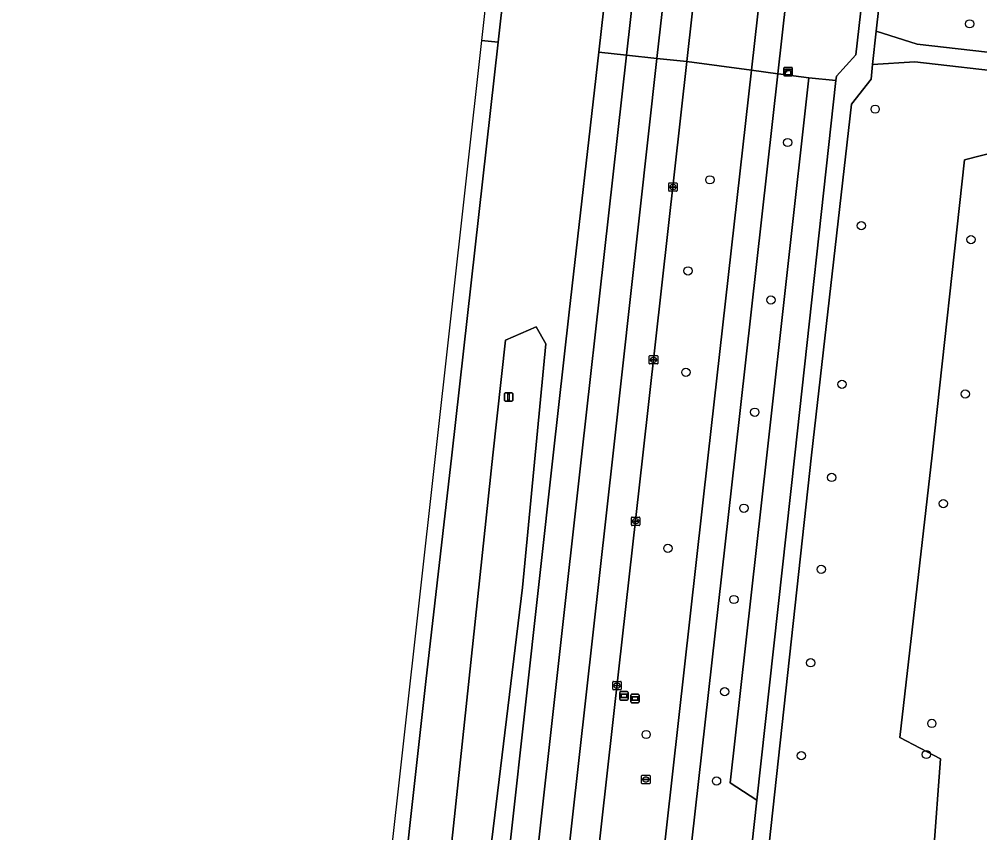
# Model space of a CAD drawing. Extents: x 161928 to 163071, y 386474 to 387428.
# Drawn here: x 161928.7 to 162042.9, y 386955.1 to 387051.8 of the extents above; entities that cross this region are included whole.
import ezdxf

# ---------------------------------------------------------------- set-up
doc = ezdxf.new("R2010")
doc.units = 0
for name, color, linetype in [('IMGEO_Berm_groen', 7, 'Continuous'), ('IMGEO_Boom', 7, 'Continuous'), ('IMGEO_Fietspad_gesloten', 7, 'Continuous'), ('IMGEO_Groenvoorziening', 7, 'Continuous'), ('IMGEO_Kast', 7, 'Continuous'), ('IMGEO_Kolk', 7, 'Continuous'), ('IMGEO_Lichtmast', 7, 'Continuous'), ('IMGEO_Rijbaan_regionaal_gesloten', 7, 'Continuous'), ('IMGEO_Rioolput', 7, 'Continuous'), ('IMGEO_Voetpad_halfverhard', 7, 'Continuous'), ('IMGEO_Voetpad_open', 7, 'Continuous'), ('IMGEO_Wegwijzer', 7, 'Continuous')]:
    doc.layers.add(name, color=color, linetype=linetype)

msp = doc.modelspace()

# ---------------------------------------------------------------- linework, layer by layer
at = {"layer": 'IMGEO_Berm_groen'}
for points in [[(162033.04, 387427.76), (162028.05, 387428.26), (162027.92, 387427.11), (162027.89, 387426.81), (162027.52, 387423.65), (162027.07, 387419.7), (162026.9, 387418.21), (162019.41, 387351.5), (162012.98, 387294.18), (162008.05, 387250), (162006.58, 387236.69), (162000, 387177.37), (161985.65, 387049.08), (161980.16, 387000), (161977.06, 386973.1), (161957.2, 386794.25)], [(161969.18, 386792.92), (161972.99, 386827.51), (161975.05, 386846.14), (161978.27, 386876.66), (161983.93, 386925.26), (161992.18, 387000), (161994.1, 387017.01), (161997.61, 387047.89), (162000, 387069), (162009.07, 387150.51)], [(162013.8, 386935.45), (162016.4, 386959), (162013.22, 386961.06), (162017.58, 387000), (162022.56, 387044.85), (162018.93, 387045.33), (162018.88, 387045.34), (162013.8, 387000), (162000, 386876.95)]]:
    msp.add_lwpolyline(points, dxfattribs=at)
for points in [[(162033.19, 387200.82), (162037.49, 387220.82), (162040.47, 387232.59), (162036.97, 387233.01), (162031.5, 387210.25), (162021.53, 387162.89), (162019.85, 387151.97), (162008.08, 387046.78), (162015.74, 387045.76)], [(162040.57, 387208.08), (162038.13, 387208.66), (162036.43, 387200.28), (162029.93, 387143.98), (162018.88, 387045.34), (162018.93, 387045.33), (162022.56, 387044.85), (162025.79, 387044.54), (162025.85, 387045.06), (162028.16, 387047.59), (162030.06, 387064.33), (162024.44, 387067.88)], [(162010.59, 387000), (162015.74, 387045.76), (162008.08, 387046.78), (162002.84, 387000), (162000, 386974.61), (161979.57, 386791.73), (161987.26, 386790.76), (162000, 386905.02)], [(162025.79, 387044.54), (162022.56, 387044.85), (162017.58, 387000), (162013.22, 386961.06), (162016.4, 386959), (162020.9, 387000)], [(161988.55, 386984.26), (161991.3, 387013.23), (161990.17, 387015.26), (161986.51, 387013.65), (161985.02, 387000), (161967.65, 386836.09), (161968.31, 386827.12), (161970.92, 386827.34), (161980.02, 386914.16)], [(161985.02, 387000), (161986.51, 387013.65), (161990.17, 387015.26), (161991.3, 387013.23), (161988.55, 386984.26), (161980.02, 386914.16), (161970.92, 386827.34), (161968.31, 386827.12), (161967.65, 386836.09)]]:
    msp.add_lwpolyline(points, close=True, dxfattribs=at)
at = {"layer": 'IMGEO_Boom'}
for centre in [(162041.67, 387051.27), (162030.45, 387041.12), (162020.04, 387037.16), (162010.81, 387032.72), (162028.8, 387027.27), (162041.83, 387025.62), (162008.21, 387021.9), (162018.06, 387018.44), (162007.96, 387009.85), (162026.5, 387008.42), (162041.15, 387007.27), (162016.14, 387005.1), (162025.28, 386997.35), (162038.54, 386994.24), (162014.85, 386993.69), (162005.82, 386988.92), (162024.04, 386986.42), (162013.66, 386982.84), (162022.79, 386975.32), (162012.57, 386971.88), (162037.18, 386968.11), (162003.24, 386966.79), (162036.53, 386964.42), (162021.67, 386964.27), (162011.6, 386961.27)]:
    msp.add_circle(centre, 0.489, dxfattribs=at)
at = {"layer": 'IMGEO_Fietspad_gesloten'}
for points in [[(162033.19, 387200.82), (162015.74, 387045.76), (162018.88, 387045.34), (162029.93, 387143.98), (162036.43, 387200.28)], [(162000, 386876.95), (162013.8, 387000), (162018.88, 387045.34), (162015.74, 387045.76), (162010.59, 387000), (162000, 386905.02), (161987.26, 386790.76), (161982.71, 386750), (161980.77, 386731.7), (161979.83, 386719.32), (161979.28, 386701.08), (161979.61, 386694.81), (161984.74, 386580.65), (161984.92, 386576.65), (161984.95, 386575.65), (161985.2, 386566.73), (161985.29, 386565.04), (161985.55, 386559.99), (161986.14, 386555.87), (161989.47, 386538.95), (161989.95, 386536.79)]]:
    msp.add_lwpolyline(points, dxfattribs=at)
at = {"layer": 'IMGEO_Groenvoorziening'}
for points in [[(162050.01, 387072.61), (162046.36, 387074.64), (162054.16, 387143.23), (162059.06, 387145.05), (162059.63, 387154.15), (162065.29, 387153.53), (162067.02, 387167.53), (162049.14, 387169.48), (162047.07, 387170.13), (162044.07, 387170.47), (162030.58, 387050.38), (162035.45, 387048.83), (162053.52, 387046.79), (162054.99, 387059.21), (162052.97, 387059.43), (162053.08, 387060.96), (162049.14, 387061.59)], [(162037.21, 387000), (162041.06, 387035.1), (162045.1, 387036.14), (162045.71, 387036.57), (162046.15, 387037.16), (162046.39, 387037.86), (162046.42, 387038.41), (162046.93, 387045.4), (162035.16, 387046.76), (162030.12, 387046.42), (162029.98, 387044.67), (162027.62, 387041.73), (162022.88, 387000), (162016.55, 386941.81), (162020.39, 386940.37), (162041.52, 386937.95), (162043.33, 386951.78), (162043.04, 386951.82), (162037.36, 386952.65), (162038.2, 386963.91), (162033.36, 386966.43)]]:
    msp.add_lwpolyline(points, close=True, dxfattribs=at)
msp.add_lwpolyline([(162045.1, 387036.14), (162041.06, 387035.1), (162037.21, 387000), (162033.36, 386966.43), (162038.2, 386963.91), (162037.36, 386952.65)], dxfattribs=at)
at = {"layer": 'IMGEO_Kast'}
for p, q in [((162019.6, 387045.17), (162019.6, 387046.01)), ((162019.6, 387046.01), (162019.6, 387045.17)), ((162019.67, 387046.09), (162020.51, 387046.09)), ((162020.51, 387046.09), (162019.67, 387046.09)), ((162020.6, 387046.02), (162020.6, 387045.18)), ((162020.6, 387045.18), (162020.6, 387046.02)), ((162020.52, 387045.09), (162019.68, 387045.09)), ((162019.68, 387045.09), (162020.52, 387045.09))]:
    msp.add_line(p, q, dxfattribs=at)
for points in [[(162019.79, 387045.88), (162020.39, 387045.88), (162020.39, 387045.8), (162019.79, 387045.8), (162019.79, 387045.88)], [(162019.79, 387045.71), (162020.39, 387045.71), (162020.39, 387045.22), (162019.79, 387045.22), (162019.79, 387045.71)]]:
    msp.add_lwpolyline(points, dxfattribs=at)
msp.add_circle((162019.88, 387045.56), 0.0377, dxfattribs=at)
for centre, start, end in [((162019.68, 387046.01), 92.4484, 184.2845), ((162019.68, 387046.01), 92.4484, 184.2845), ((162020.52, 387046.01), 2.4484, 94.2845), ((162020.52, 387046.01), 2.4484, 94.2845), ((162019.68, 387045.17), 182.4484, 274.2845), ((162019.68, 387045.17), 182.4484, 274.2845), ((162020.52, 387045.17), 272.4484, 4.2845), ((162020.52, 387045.17), 272.4484, 4.2845)]:
    msp.add_arc(centre, 0.0779, start, end, dxfattribs=at)
at = {"layer": 'IMGEO_Kolk'}
for p, q in [((162005.92, 387031.44), (162005.92, 387032.3)), ((162005.99, 387032.37), (162006.85, 387032.37)), ((162006.92, 387032.3), (162006.92, 387031.44)), ((162006.85, 387031.37), (162005.99, 387031.37)), ((162006.18, 387031.86), (162006.18, 387031.88)), ((162006.22, 387031.91), (162006.62, 387031.91)), ((162006.61, 387031.83), (162006.22, 387031.83)), ((162006.43, 387031.59), (162006.4, 387031.59)), ((162006.41, 387032.15), (162006.43, 387032.15)), ((162006.66, 387031.88), (162006.66, 387031.86)), ((162003.61, 387010.91), (162003.61, 387011.76)), ((162003.69, 387011.84), (162004.54, 387011.84)), ((162004.62, 387011.76), (162004.62, 387010.91)), ((162004.54, 387010.84), (162003.69, 387010.84)), ((162003.87, 387011.33), (162003.87, 387011.34)), ((162004.31, 387011.29), (162003.91, 387011.29)), ((162003.92, 387011.38), (162004.31, 387011.38)), ((162004.1, 387011.62), (162004.13, 387011.62)), ((162004.12, 387011.06), (162004.1, 387011.06)), ((162004.36, 387011.34), (162004.36, 387011.33)), ((162001.49, 386991.71), (162001.49, 386992.56)), ((162001.56, 386992.64), (162002.41, 386992.64)), ((162001.98, 386992.42), (162002, 386992.42)), ((162002.49, 386992.56), (162002.49, 386991.71)), ((162002.41, 386991.64), (162001.56, 386991.64)), ((162001.75, 386992.13), (162001.75, 386992.14)), ((162001.79, 386992.18), (162002.19, 386992.18)), ((162002.18, 386992.09), (162001.79, 386992.09)), ((162002, 386991.86), (162001.97, 386991.86)), ((162002.23, 386992.14), (162002.23, 386992.13)), ((161999.28, 386972.18), (161999.28, 386973.03)), ((161999.35, 386973.1), (162000.2, 386973.1)), ((161999.76, 386972.88), (161999.79, 386972.88)), ((162000.28, 386973.03), (162000.28, 386972.18)), ((162000.2, 386972.1), (161999.35, 386972.1)), ((161999.53, 386972.6), (161999.53, 386972.61)), ((161999.97, 386972.56), (161999.57, 386972.56)), ((161999.58, 386972.65), (161999.97, 386972.65)), ((161999.79, 386972.32), (161999.76, 386972.32)), ((162000.02, 386972.61), (162000.02, 386972.6))]:
    msp.add_line(p, q, dxfattribs=at)
for points in [[(162005.92, 387031.44), (162005.92, 387032.3)], [(162005.99, 387032.37), (162006.85, 387032.37)], [(162006.92, 387032.3), (162006.92, 387031.44)], [(162006.85, 387031.37), (162005.99, 387031.37)], [(162003.61, 387010.91), (162003.61, 387011.76)], [(162003.69, 387011.84), (162004.54, 387011.84)], [(162004.62, 387011.76), (162004.62, 387010.91)], [(162004.54, 387010.84), (162003.69, 387010.84)], [(162001.49, 386991.71), (162001.49, 386992.56)], [(162001.56, 386992.64), (162002.41, 386992.64)], [(162002.49, 386992.56), (162002.49, 386991.71)], [(162002.41, 386991.64), (162001.56, 386991.64)], [(161999.28, 386972.18), (161999.28, 386973.03)], [(161999.35, 386973.1), (162000.2, 386973.1)], [(162000.28, 386973.03), (162000.28, 386972.18)], [(162000.2, 386972.1), (161999.35, 386972.1)]]:
    msp.add_lwpolyline(points, dxfattribs=at)
for centre, radius, start, end in [((162005.99, 387032.29), 0.0765, 91.552, 178.448), ((162005.99, 387032.29), 0.0765, 91.552, 178.448), ((162006.84, 387032.29), 0.0765, 1.552, 88.448), ((162006.84, 387032.29), 0.0765, 1.552, 88.448), ((162005.99, 387031.44), 0.0765, 181.552, 268.448), ((162005.99, 387031.44), 0.0765, 181.552, 268.448), ((162006.22, 387031.87), 0.0403, 85.8775, 175.7526), ((162006.21, 387031.86), 0.0366, 178.938, 274.7102), ((162006.62, 387031.87), 0.043, 264.8664, 352.4533), ((162006.62, 387031.87), 0.0386, 1.7309, 96.639), ((162006.84, 387031.44), 0.0765, 271.552, 358.448), ((162006.84, 387031.44), 0.0765, 271.552, 358.448), ((162003.69, 387011.76), 0.0765, 91.552, 178.448), ((162003.69, 387011.76), 0.0765, 91.552, 178.448), ((162004.54, 387011.76), 0.0765, 1.552, 88.448), ((162004.54, 387011.76), 0.0765, 1.552, 88.448), ((162003.69, 387010.91), 0.0765, 181.552, 268.448), ((162003.69, 387010.91), 0.0765, 181.552, 268.448), ((162003.91, 387011.34), 0.0403, 85.8775, 175.7526), ((162003.91, 387011.33), 0.0366, 178.938, 274.7102), ((162004.32, 387011.34), 0.0386, 1.7309, 96.639), ((162004.31, 387011.34), 0.043, 264.8664, 352.4533), ((162004.54, 387010.91), 0.0765, 271.552, 358.448), ((162004.54, 387010.91), 0.0765, 271.552, 358.448), ((162001.56, 386992.56), 0.0765, 91.552, 178.448), ((162001.56, 386992.56), 0.0765, 91.552, 178.448), ((162002.41, 386992.56), 0.0765, 1.552, 88.448), ((162002.41, 386992.56), 0.0765, 1.552, 88.448), ((162001.56, 386991.71), 0.0765, 181.552, 268.448), ((162001.56, 386991.71), 0.0765, 181.552, 268.448), ((162001.79, 386992.14), 0.0403, 85.8775, 175.7526), ((162001.78, 386992.13), 0.0366, 178.938, 274.7102), ((162002.19, 386992.14), 0.043, 264.8664, 352.4533), ((162002.19, 386992.14), 0.0386, 1.7309, 96.639), ((162002.41, 386991.71), 0.0765, 271.552, 358.448), ((162002.41, 386991.71), 0.0765, 271.552, 358.448), ((161999.35, 386973.03), 0.0765, 91.552, 178.448), ((161999.35, 386973.03), 0.0765, 91.552, 178.448), ((162000.2, 386973.03), 0.0765, 1.552, 88.448), ((162000.2, 386973.03), 0.0765, 1.552, 88.448), ((161999.35, 386972.18), 0.0765, 181.552, 268.448), ((161999.35, 386972.18), 0.0765, 181.552, 268.448), ((161999.57, 386972.61), 0.0403, 85.8775, 175.7526), ((161999.57, 386972.6), 0.0366, 178.938, 274.7102), ((161999.98, 386972.61), 0.0386, 1.7309, 96.639), ((161999.98, 386972.6), 0.043, 264.8664, 352.4533), ((162000.2, 386972.18), 0.0765, 271.552, 358.448), ((162000.2, 386972.18), 0.0765, 271.552, 358.448)]:
    msp.add_arc(centre, radius, start, end, dxfattribs=at)
for centre, major_axis, ratio, start_param, end_param in [((162006.41, 387031.87), (-0.387, 0.002), 0.722429, 4.712389, 7.853982), ((162006.43, 387031.87), (-0.39, 0.002), 0.717154, 1.570796, 4.712389), ((162004.1, 387011.34), (-0.387, 0.002), 0.722429, 4.712389, 7.853982), ((162004.13, 387011.34), (-0.39, 0.002), 0.717154, 1.570796, 4.712389), ((162001.97, 386992.14), (-0.387, 0.002), 0.722429, 4.712389, 7.853982), ((162002, 386992.14), (-0.39, 0.002), 0.717154, 1.570796, 4.712389), ((161999.76, 386972.6), (-0.387, 0.002), 0.722429, 4.712389, 7.853982), ((161999.79, 386972.6), (-0.39, 0.002), 0.717154, 1.570796, 4.712389)]:
    msp.add_ellipse(centre, major_axis=major_axis, ratio=ratio, start_param=start_param, end_param=end_param, dxfattribs=at)
at = {"layer": 'IMGEO_Lichtmast'}
for p, q in [((161986.4, 387006.51), (161986.4, 387007.31)), ((161986.4, 387007.31), (161986.4, 387006.51)), ((161986.5, 387007.41), (161987.29, 387007.41)), ((161987.29, 387007.41), (161986.5, 387007.41)), ((161987.39, 387007.31), (161987.39, 387006.51)), ((161987.39, 387006.51), (161987.39, 387007.31)), ((161987.29, 387006.41), (161986.5, 387006.41)), ((161986.5, 387006.41), (161987.29, 387006.41))]:
    msp.add_line(p, q, dxfattribs=at)
msp.add_lwpolyline([(161986.82, 387007.29), (161986.97, 387007.29), (161986.97, 387006.54), (161986.82, 387006.54), (161986.82, 387007.29)], dxfattribs=at)
for centre, start, end in [((161986.5, 387007.31), 90, 180), ((161986.5, 387007.31), 90, 180), ((161987.29, 387007.31), 0, 90), ((161987.29, 387007.31), 360, 90), ((161986.5, 387006.51), 180, 270), ((161986.5, 387006.51), 180, 270), ((161987.29, 387006.51), 270, 0), ((161987.29, 387006.51), 270, 0)]:
    msp.add_arc(centre, 0.1, start, end, dxfattribs=at)
at = {"layer": 'IMGEO_Rijbaan_regionaal_gesloten'}
for points in [[(161983.67, 387049.28), (161985.65, 387049.08), (162000, 387177.37), (162006.58, 387236.69), (162008.05, 387250), (162012.98, 387294.18), (162019.41, 387351.5), (162026.9, 387418.21), (162024.99, 387418.35), (162010.87, 387292.28), (161996.87, 387167.28), (161987.6, 387084.55)], [(162042.31, 387417.11), (162039.05, 387417.35), (162030.76, 387344.21), (162025.46, 387297.43), (162022.34, 387269.62), (162020.42, 387252.55), (162020.14, 387250), (162018.49, 387235.23), (162009.07, 387150.51), (162000, 387069), (161997.61, 387047.89), (162000.89, 387047.54), (162013.79, 387162.35), (162021.93, 387234.89), (162032.58, 387330.37), (162033.92, 387342.32), (162041.02, 387405.95)], [(162019.57, 387181.13), (162020.58, 387190.14), (162025.39, 387233.16), (162025.61, 387235.81), (162037.21, 387339.71), (162041.51, 387378.17), (162045.83, 387416.86), (162042.31, 387417.11), (162041.02, 387405.95), (162033.92, 387342.32), (162032.58, 387330.37), (162021.93, 387234.89), (162013.79, 387162.35), (162000.89, 387047.54), (162004.52, 387047.16), (162006.2, 387062.19), (162012.2, 387115.84), (162017.72, 387164.66)], [(161928.75, 386531.92), (161929.94, 386531.88), (161934.3, 386580.22), (161940.88, 386644.97), (161946.75, 386700.22), (161952.29, 386750), (161957.2, 386794.25), (161977.06, 386973.1), (161980.16, 387000), (161985.65, 387049.08), (161983.67, 387049.28), (161959.61, 386832.98), (161940.62, 386659.59), (161938.39, 386635.59), (161935.09, 386600.16)], [(161972.43, 386792.34), (161984.43, 386899.77), (161995.6, 387000.15), (162000.89, 387047.54), (161997.61, 387047.89), (161994.1, 387017.01), (161992.18, 387000), (161983.93, 386925.26), (161978.27, 386876.66), (161975.05, 386846.14), (161972.99, 386827.51), (161969.18, 386792.92), (161964.45, 386750), (161959.15, 386702.88), (161958.81, 386699.8), (161954.62, 386661.19), (161946.62, 386581.64), (161945.11, 386566.56), (161941.91, 386531.42), (161945.33, 386531.29), (161945.53, 386533.62), (161952.77, 386609.98), (161961.62, 386696.6), (161966.12, 386736.26)], [(161976.13, 386793.27), (161983.66, 386860.16), (161994.44, 386956.61), (161999.35, 387000.59), (162004.52, 387047.16), (162000.89, 387047.54), (161995.6, 387000.15), (161984.43, 386899.77), (161972.43, 386792.34), (161966.12, 386736.26), (161961.62, 386696.6), (161952.77, 386609.98), (161945.53, 386533.62), (161945.33, 386531.29), (161948.86, 386531.16), (161949.01, 386532.87), (161955.82, 386605.47), (161963.04, 386676.61), (161966.6, 386708.2), (161970.6, 386743.82), (161971.64, 386753.44)]]:
    msp.add_lwpolyline(points, close=True, dxfattribs=at)
for points in [[(162017.72, 387164.66), (162012.2, 387115.84), (162006.2, 387062.19), (162004.52, 387047.16), (162008.08, 387046.78), (162019.85, 387151.97)], [(161979.57, 386791.73), (162000, 386974.61), (162002.84, 387000), (162008.08, 387046.78), (162004.52, 387047.16), (161999.35, 387000.59), (161994.44, 386956.61), (161983.66, 386860.16), (161976.13, 386793.27)]]:
    msp.add_lwpolyline(points, dxfattribs=at)
at = {"layer": 'IMGEO_Rioolput'}
for p, q in [((162002.7, 386961.02), (162002.7, 386961.87)), ((162002.78, 386961.94), (162003.63, 386961.94)), ((162003.01, 386961.49), (162003.4, 386961.49)), ((162003.19, 386961.72), (162003.22, 386961.72)), ((162003.71, 386961.87), (162003.71, 386961.02)), ((162003.63, 386960.94), (162002.78, 386960.94)), ((162002.96, 386961.44), (162002.96, 386961.45)), ((162003.4, 386961.4), (162003, 386961.4)), ((162003.21, 386961.16), (162003.19, 386961.16)), ((162003.45, 386961.45), (162003.45, 386961.44))]:
    msp.add_line(p, q, dxfattribs=at)
for points in [[(162002.7, 386961.02), (162002.7, 386961.87)], [(162002.78, 386961.94), (162003.63, 386961.94)], [(162003.71, 386961.87), (162003.71, 386961.02)], [(162003.63, 386960.94), (162002.78, 386960.94)]]:
    msp.add_lwpolyline(points, dxfattribs=at)
for centre, radius, start, end in [((162002.78, 386961.87), 0.0765, 91.552, 178.448), ((162002.78, 386961.87), 0.0765, 91.552, 178.448), ((162003, 386961.45), 0.0403, 85.8775, 175.7526), ((162003.41, 386961.45), 0.0386, 1.7309, 96.639), ((162003.63, 386961.87), 0.0765, 1.552, 88.448), ((162003.63, 386961.87), 0.0765, 1.552, 88.448), ((162002.78, 386961.02), 0.0765, 181.552, 268.448), ((162002.78, 386961.02), 0.0765, 181.552, 268.448), ((162003, 386961.44), 0.0366, 178.938, 274.7102), ((162003.4, 386961.44), 0.043, 264.8664, 352.4533), ((162003.63, 386961.02), 0.0765, 271.552, 358.448), ((162003.63, 386961.02), 0.0765, 271.552, 358.448)]:
    msp.add_arc(centre, radius, start, end, dxfattribs=at)
for centre, major_axis, ratio, start_param, end_param in [((162003.19, 386961.44), (-0.387, 0.002), 0.722429, 4.712389, 7.853982), ((162003.22, 386961.44), (-0.39, 0.002), 0.717154, 1.570796, 4.712389)]:
    msp.add_ellipse(centre, major_axis=major_axis, ratio=ratio, start_param=start_param, end_param=end_param, dxfattribs=at)
at = {"layer": 'IMGEO_Voetpad_halfverhard'}
for points in [[(162044.07, 387170.47), (162047.07, 387170.13), (162047.32, 387172.22), (162042.32, 387172.75), (162030.06, 387064.33), (162028.16, 387047.59), (162025.85, 387045.06), (162025.79, 387044.54), (162020.9, 387000), (162016.4, 386959), (162013.8, 386935.45), (162004.62, 386852.17), (162006.58, 386850.03), (162027.16, 386827.62), (162027.41, 386827.34), (162027.93, 386827.29)], [(162029.06, 386828.14), (162029.2, 386829.35), (162006.75, 386852.96), (162016.09, 386937.78), (162016.55, 386941.81), (162022.88, 387000), (162027.62, 387041.73), (162029.98, 387044.67), (162030.12, 387046.42), (162030.58, 387050.38), (162044.07, 387170.47)]]:
    msp.add_lwpolyline(points, dxfattribs=at)
at = {"layer": 'IMGEO_Voetpad_open'}
msp.add_lwpolyline([(162035.45, 387048.83), (162030.58, 387050.38), (162030.12, 387046.42), (162035.16, 387046.76), (162046.93, 387045.4), (162053.23, 387044.67), (162053.27, 387044.67), (162053.52, 387046.79)], close=True, dxfattribs=at)
at = {"layer": 'IMGEO_Wegwijzer'}
for p, q in [((162000.1, 386970.99), (162000.1, 386971.79)), ((162000.1, 386971.79), (162000.1, 386970.99)), ((162000.2, 386971.89), (162000.99, 386971.89)), ((162000.99, 386971.89), (162000.2, 386971.89)), ((162001.09, 386971.79), (162001.09, 386970.99)), ((162001.09, 386970.99), (162001.09, 386971.79)), ((162000.99, 386970.89), (162000.2, 386970.89)), ((162000.2, 386970.89), (162000.99, 386970.89)), ((162001.41, 386970.67), (162001.41, 386971.47)), ((162001.41, 386971.47), (162001.41, 386970.67)), ((162001.51, 386971.57), (162002.3, 386971.57)), ((162002.3, 386971.57), (162001.51, 386971.57)), ((162002.4, 386971.47), (162002.4, 386970.67)), ((162002.4, 386970.67), (162002.4, 386971.47)), ((162002.3, 386970.57), (162001.51, 386970.57)), ((162001.51, 386970.57), (162002.3, 386970.57))]:
    msp.add_line(p, q, dxfattribs=at)
for points in [[(162000.2, 386971.62), (162000.99, 386971.62), (162000.99, 386971.15), (162000.2, 386971.15), (162000.2, 386971.62)], [(162000.27, 386971.55), (162000.27, 386971.22), (162000.93, 386971.22), (162000.93, 386971.55), (162000.27, 386971.55)], [(162001.51, 386971.31), (162002.3, 386971.31), (162002.3, 386970.84), (162001.51, 386970.84), (162001.51, 386971.31)], [(162001.58, 386971.24), (162001.58, 386970.91), (162002.23, 386970.91), (162002.23, 386971.24), (162001.58, 386971.24)]]:
    msp.add_lwpolyline(points, dxfattribs=at)
for centre, start, end in [((162000.2, 386971.79), 90, 180), ((162000.2, 386971.79), 90, 180), ((162000.99, 386971.79), 0, 90), ((162000.99, 386971.79), 360, 90), ((162000.2, 386970.99), 180, 270), ((162000.2, 386970.99), 180, 270), ((162000.99, 386970.99), 270, 0), ((162000.99, 386970.99), 270, 0), ((162001.51, 386971.47), 90, 180), ((162001.51, 386971.47), 90, 180), ((162001.51, 386970.67), 180, 270), ((162001.51, 386970.67), 180, 270), ((162002.3, 386971.47), 0, 90), ((162002.3, 386971.47), 360, 90), ((162002.3, 386970.67), 270, 0), ((162002.3, 386970.67), 270, 0)]:
    msp.add_arc(centre, 0.1, start, end, dxfattribs=at)

doc.saveas('drawing.dxf')
